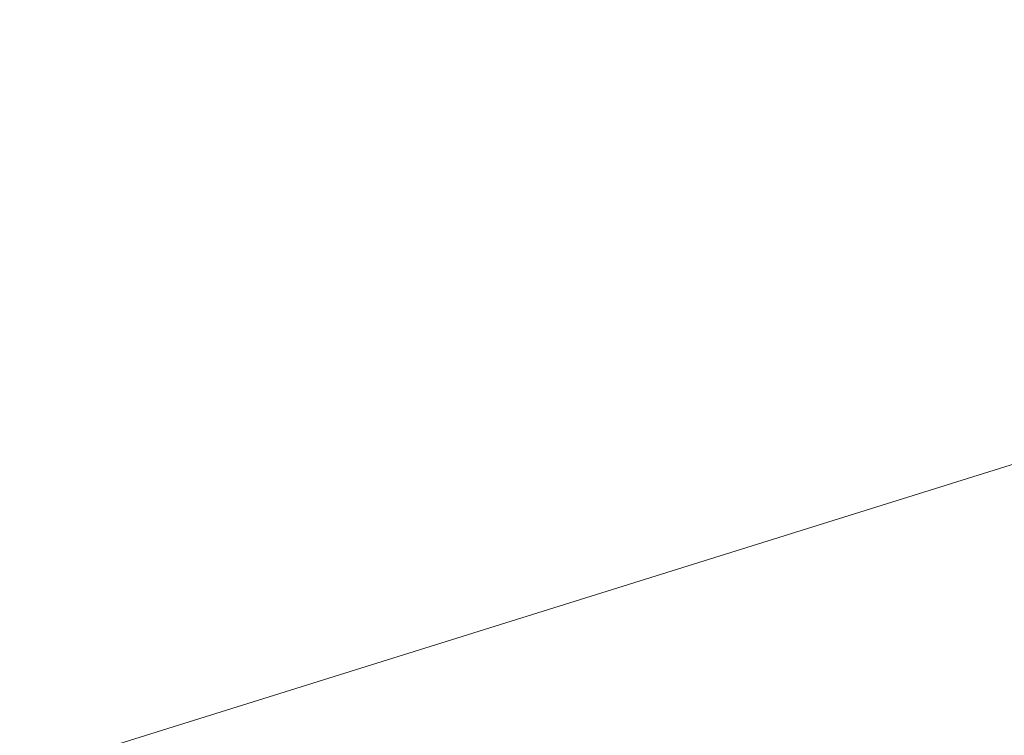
# Model space of a CAD drawing. Header units: millimetres. Extents: x -2233 to 61924, y -68080 to 6847.
# Tile 776 of 1056: x 21610 to 22711, y 3309 to 4109. Entities that reach past the tile are written whole.
import ezdxf

# ---------------------------------------------------------------- set-up
doc = ezdxf.new("R2010")
doc.units = ezdxf.units.MM
doc.layers.add('COTAS_P', color=1, linetype='Continuous', lineweight=0)
doc.dimstyles.new('R19_100', dxfattribs={"dimtxt": 250, "dimasz": 150, "dimexe": 150, "dimexo": 80, "dimgap": 100, "dimtad": 1, "dimtih": 1, "dimtoh": 1, "dimdsep": 46, "dimcen": 0.09, "dimadec": 0, "dimazin": 0, "dimtfac": 1, "dimtdec": 4, "dimtofl": 0, "dimtmove": 0, "dimatfit": 3, "dimfxl": 1, "dimtolj": 1, "dimtzin": 0, "dimarcsym": 0})

# ---------------------------------------------------------------- blocks, each defined once
blk = doc.blocks.new('DIM_R28_4')
at = {"layer": 'COTAS_P'}
for p, q in [((15248.4, 1279.1), (24311.8, 4109.1)), ((24311.8, 4109.1), (24155.2, 4107.3)), ((24311.8, 4109.1), (24182.1, 4021.4)), ((24580.1, 3250), (24311.8, 4109.1)), ((15248.4, 1279.1), (15378.1, 1366.8)), ((15248.4, 1279.1), (15405, 1280.8)), ((15516.6, 420), (15248.4, 1279.1))]:
    blk.add_line(p, q, dxfattribs=at)
blk.add_text('9495 P', height=250, rotation=17.3406, dxfattribs=at).set_placement((19750.3, 2789.5))

msp = doc.modelspace()

# ---------------------------------------------------------------- dimensions: what is measured, and where the dimension line sits
at = {"layer": 'COTAS_P'}
dim = msp.add_aligned_dim(p1=(15516.618, 420), p2=(24580.067, 3250), distance=900, text='<> P', dimstyle='R19_100', dxfattribs=at)
dim.commit()
dim.dimension.update_dxf_attribs({"geometry": 'DIM_R28_4', "text_midpoint": (19780.096, 2694.095)})

doc.saveas('drawing.dxf')
